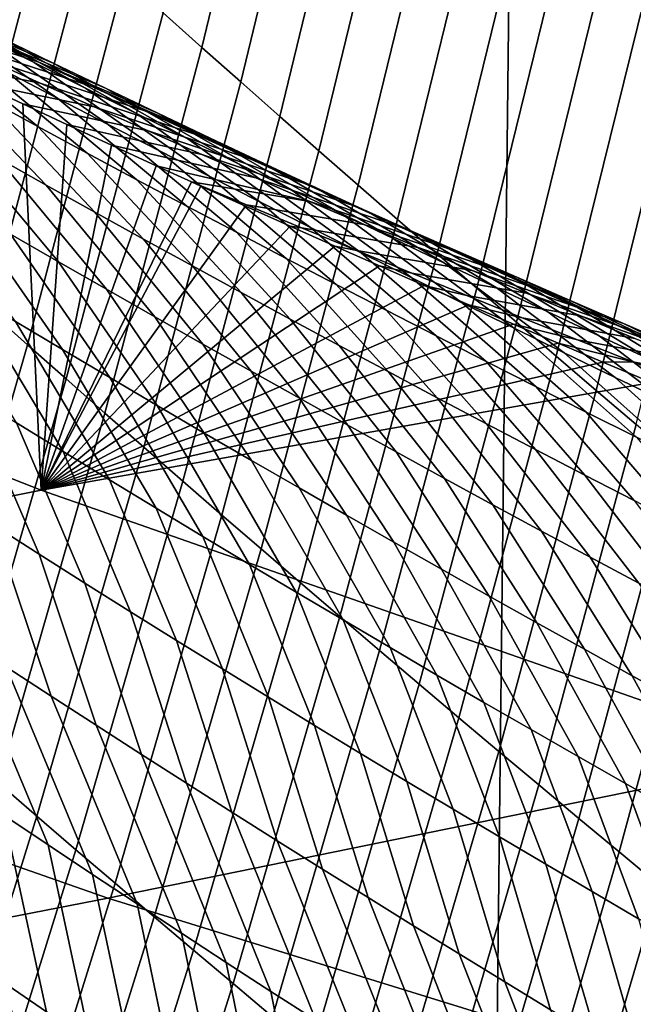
# Model space of a CAD drawing. Header units: metres. Extents: x -240 to 45, y -77 to 27.
# Tile 768 of 1056: x 7.31 to 7.986, y -23.365 to -22.282. Entities that reach past the tile are written whole.
import ezdxf

# ---------------------------------------------------------------- set-up
doc = ezdxf.new("R2010")
doc.units = ezdxf.units.M
doc.layers.add('solid_102011X2', color=7, linetype='CONTINUOUS')

msp = doc.modelspace()

# ---------------------------------------------------------------- linework, layer by layer
at = {"layer": 'solid_102011X2'}
for points in [[(7.809117, 25.64296), (7.211634, -25.813719), (6.609337, -25.971336), (7.211205, 25.813818)], [(8.402597, 25.458912), (7.809518, -25.642859), (7.211634, -25.813719), (7.809117, 25.64296)], [(8.991435, 25.261791), (8.402947, -25.458815), (7.809518, -25.642859), (8.402597, 25.458912)], [(7.46808, -22.274582, 117.861168), (7.510799, -22.312603, 117.892303), (7.606609, -21.915972, 118.087082), (7.563778, -21.877439, 118.056709)], [(7.510799, -22.312603, 117.892303), (7.553645, -22.350571, 117.923355), (7.649564, -21.954445, 118.117378), (7.606609, -21.915972, 118.087082)], [(7.553645, -22.350571, 117.923355), (7.596615, -22.388485, 117.954338), (7.692641, -21.992863, 118.147606), (7.649564, -21.954445, 118.117378)], [(7.596615, -22.388485, 117.954338), (7.63971, -22.426344, 117.985237), (7.735841, -22.031219, 118.17775), (7.692641, -21.992863, 118.147606)], [(7.63971, -22.426344, 117.985237), (7.682931, -22.464148, 118.016052), (7.779164, -22.069519, 118.207809), (7.735841, -22.031219, 118.17775)], [(7.682931, -22.464148, 118.016052), (7.726276, -22.501896, 118.046791), (7.822609, -22.107758, 118.237801), (7.779164, -22.069519, 118.207809)], [(7.726276, -22.501896, 118.046791), (7.769747, -22.539589, 118.077454), (7.866176, -22.145937, 118.267708), (7.822609, -22.107758, 118.237801)], [(7.192056, -22.526726, 117.554909), (7.234199, -22.564409, 117.587105), (7.340672, -22.160202, 117.767303), (7.298453, -22.121969, 117.73587)], [(7.769747, -22.539589, 118.077454), (7.813341, -22.577225, 118.108032), (7.909864, -22.184055, 118.297539), (7.866176, -22.145937, 118.267708)], [(7.234199, -22.564409, 117.587105), (7.27647, -22.602043, 117.619225), (7.383017, -22.198381, 117.798668), (7.340672, -22.160202, 117.767303)], [(7.813341, -22.577225, 118.108032), (7.85706, -22.614805, 118.138527), (7.953675, -22.222113, 118.327286), (7.909864, -22.184055, 118.297539)], [(7.27647, -22.602043, 117.619225), (7.318868, -22.639631, 117.651268), (7.425486, -22.236507, 117.829956), (7.383017, -22.198381, 117.798668)], [(7.175229, -22.246294, 78.111717), (7.326302, -22.329376, 78.464302), (7.270082, -22.301098, 78.488365), (7.117971, -22.218073, 78.135963)], [(7.85706, -22.614805, 118.138527), (7.900903, -22.652327, 118.168938), (7.997606, -22.260109, 118.356956), (7.953675, -22.222113, 118.327286)], [(7.318868, -22.639631, 117.651268), (7.361394, -22.677168, 117.683235), (7.46808, -22.274582, 117.861168), (7.425486, -22.236507, 117.829956)], [(7.155577, -22.271833, 77.281647), (7.331414, -22.328794, 77.628883), (7.273232, -22.301697, 77.652657), (7.096539, -22.244856, 77.305611)], [(7.215101, -22.274439, 77.676521), (7.347325, -22.330006, 78.039558), (7.289906, -22.302261, 78.063515), (7.157023, -22.247023, 77.700485)], [(7.213916, -22.272663, 78.51252), (7.352396, -22.368729, 78.866745), (7.296969, -22.339891, 78.890999), (7.157804, -22.244072, 78.536766)], [(7.23254, -22.274357, 78.08757), (7.382576, -22.357498, 78.440331), (7.326302, -22.329376, 78.464302), (7.175229, -22.246294, 78.111717)], [(7.186284, -22.28175, 78.939804), (7.330119, -22.399567, 79.287346), (7.275568, -22.370077, 79.311897), (7.131025, -22.252447, 78.96434)], [(7.900903, -22.652327, 118.168938), (7.944869, -22.689789, 118.199272), (8.041658, -22.298042, 118.386543), (7.997606, -22.260109, 118.356956)], [(7.214667, -22.298653, 77.257782), (7.389649, -22.355734, 77.605202), (7.331414, -22.328794, 77.628883), (7.155577, -22.271833, 77.281647)], [(7.241599, -22.310898, 78.915359), (7.384726, -22.4289, 79.262894), (7.330119, -22.399567, 79.287346), (7.186284, -22.28175, 78.939804)], [(7.270082, -22.301098, 78.488365), (7.407877, -22.397409, 78.842575), (7.352396, -22.368729, 78.866745), (7.213916, -22.272663, 78.51252)], [(7.273232, -22.301697, 77.652657), (7.404798, -22.357592, 78.015694), (7.347325, -22.330006, 78.039558), (7.215101, -22.274439, 77.676521)], [(7.289906, -22.302261, 78.063515), (7.438904, -22.385464, 78.416458), (7.382576, -22.357498, 78.440331), (7.23254, -22.274357, 78.08757)], [(7.361394, -22.677168, 117.683235), (7.404047, -22.714659, 117.715118), (7.510799, -22.312603, 117.892303), (7.46808, -22.274582, 117.861168)], [(7.273809, -22.325314, 77.234009), (7.447937, -22.382513, 77.581619), (7.389649, -22.355734, 77.605202), (7.214667, -22.298653, 77.257782)], [(7.326302, -22.329376, 78.464302), (7.463414, -22.425932, 78.818504), (7.407877, -22.397409, 78.842575), (7.270082, -22.301098, 78.488365)], [(7.331414, -22.328794, 77.628883), (7.462324, -22.385015, 77.99192), (7.404798, -22.357592, 78.015694), (7.273232, -22.301697, 77.652657)], [(7.347325, -22.330006, 78.039558), (7.495285, -22.413269, 78.392677), (7.438904, -22.385464, 78.416458), (7.289906, -22.302261, 78.063515)], [(7.944869, -22.689789, 118.199272), (7.988959, -22.727194, 118.229515), (8.085832, -22.335913, 118.416046), (8.041658, -22.298042, 118.386543)], [(7.221076, -22.340433, 79.336533), (7.339389, -22.463936, 79.690178), (7.285836, -22.434, 79.714905), (7.166642, -22.310637, 79.361267)], [(7.273809, -22.325314, 77.234009), (7.167554, -22.305656, 76.970131), (7.216262, -22.328875, 76.933937), (7.333004, -22.351812, 77.210335)], [(7.296969, -22.339891, 78.890999), (7.43939, -22.458078, 79.238533), (7.384726, -22.4289, 79.262894), (7.241599, -22.310898, 78.915359)], [(7.404047, -22.714659, 117.715118), (7.446828, -22.752098, 117.746925), (7.553645, -22.350571, 117.923355), (7.510799, -22.312603, 117.892303)], [(7.333004, -22.351812, 77.210335), (7.506275, -22.409134, 77.558136), (7.447937, -22.382513, 77.581619), (7.273809, -22.325314, 77.234009)], [(7.333004, -22.351812, 77.210335), (7.216262, -22.328875, 76.933937), (7.264968, -22.351915, 76.897957), (7.39225, -22.378153, 77.186752)], [(7.382576, -22.357498, 78.440331), (7.519006, -22.454298, 78.794525), (7.463414, -22.425932, 78.818504), (7.326302, -22.329376, 78.464302)], [(7.389649, -22.355734, 77.605202), (7.519902, -22.412281, 77.968246), (7.462324, -22.385015, 77.99192), (7.331414, -22.328794, 77.628883)], [(7.404798, -22.357592, 78.015694), (7.55172, -22.440916, 78.368988), (7.495285, -22.413269, 78.392677), (7.347325, -22.330006, 78.039558)], [(7.275568, -22.370077, 79.311897), (7.393001, -22.493719, 79.665543), (7.339389, -22.463936, 79.690178), (7.221076, -22.340433, 79.336533)], [(7.352396, -22.368729, 78.866745), (7.494111, -22.487101, 79.214272), (7.43939, -22.458078, 79.238533), (7.296969, -22.339891, 78.890999)], [(7.313672, -22.374781, 76.862198), (7.264968, -22.351915, 76.897957), (6.507786, -22.475471, 72.941338), (7.333815, -22.799461, 72.803505)], [(7.39225, -22.378153, 77.186752), (7.264968, -22.351915, 76.897957), (7.313672, -22.374781, 76.862198), (7.451547, -22.404333, 77.163269)], [(7.39225, -22.378153, 77.186752), (7.564665, -22.435593, 77.534744), (7.506275, -22.409134, 77.558136), (7.333004, -22.351812, 77.210335)], [(7.438904, -22.385464, 78.416458), (7.574652, -22.482504, 78.770645), (7.519006, -22.454298, 78.794525), (7.382576, -22.357498, 78.440331)], [(7.447937, -22.382513, 77.581619), (7.577533, -22.439383, 77.944672), (7.519902, -22.412281, 77.968246), (7.389649, -22.355734, 77.605202)], [(7.462324, -22.385015, 77.99192), (7.608207, -22.468405, 78.345398), (7.55172, -22.440916, 78.368988), (7.404798, -22.357592, 78.015694)], [(7.446828, -22.752098, 117.746925), (7.489738, -22.789488, 117.778656), (7.596615, -22.388485, 117.954338), (7.553645, -22.350571, 117.923355)], [(7.407877, -22.397409, 78.842575), (7.548888, -22.515965, 79.190094), (7.494111, -22.487101, 79.214272), (7.352396, -22.368729, 78.866745)], [(7.232343, -22.40391, 79.739731), (7.353168, -22.548306, 80.086006), (7.300358, -22.517832, 80.111046), (7.178909, -22.373669, 79.764641)], [(7.330119, -22.399567, 79.287346), (7.446671, -22.523348, 79.640999), (7.393001, -22.493719, 79.665543), (7.275568, -22.370077, 79.311897)], [(7.362371, -22.397469, 76.826645), (7.313672, -22.374781, 76.862198), (7.333815, -22.799461, 72.803505)], [(7.451547, -22.404333, 77.163269), (7.313672, -22.374781, 76.862198), (7.362371, -22.397469, 76.826645), (7.510895, -22.430353, 77.139885)], [(7.451547, -22.404333, 77.163269), (7.623105, -22.461889, 77.511452), (7.564665, -22.435593, 77.534744), (7.39225, -22.378153, 77.186752)], [(7.495285, -22.413269, 78.392677), (7.630353, -22.510551, 78.746857), (7.574652, -22.482504, 78.770645), (7.438904, -22.385464, 78.416458)], [(7.506275, -22.409134, 77.558136), (7.635215, -22.466324, 77.921188), (7.577533, -22.439383, 77.944672), (7.447937, -22.382513, 77.581619)], [(7.519902, -22.412281, 77.968246), (7.664747, -22.495733, 78.321907), (7.608207, -22.468405, 78.345398), (7.462324, -22.385015, 77.99192)], [(7.489738, -22.789488, 117.778656), (7.532774, -22.826828, 117.810303), (7.63971, -22.426344, 117.985237), (7.596615, -22.388485, 117.954338)], [(7.384726, -22.4289, 79.262894), (7.500399, -22.552822, 79.616547), (7.446671, -22.523348, 79.640999), (7.330119, -22.399567, 79.287346)], [(7.411539, -22.4202, 76.790985), (7.362371, -22.397469, 76.826645), (7.333815, -22.799461, 72.803505)], [(7.510895, -22.430353, 77.139885), (7.362371, -22.397469, 76.826645), (7.411539, -22.4202, 76.790985), (7.570293, -22.456211, 77.116592)], [(7.463414, -22.425932, 78.818504), (7.603722, -22.54467, 79.166023), (7.548888, -22.515965, 79.190094), (7.407877, -22.397409, 78.842575)], [(7.285836, -22.434, 79.714905), (7.406041, -22.578629, 80.061066), (7.353168, -22.548306, 80.086006), (7.232343, -22.40391, 79.739731)], [(7.510895, -22.430353, 77.139885), (7.681596, -22.488026, 77.488251), (7.623105, -22.461889, 77.511452), (7.451547, -22.404333, 77.163269)], [(7.564665, -22.435593, 77.534744), (7.692949, -22.493103, 77.897804), (7.635215, -22.466324, 77.921188), (7.506275, -22.409134, 77.558136)], [(7.577533, -22.439383, 77.944672), (7.721339, -22.5229, 78.298508), (7.664747, -22.495733, 78.321907), (7.519902, -22.412281, 77.968246)], [(7.460701, -22.442751, 76.755577), (7.411539, -22.4202, 76.790985), (7.333815, -22.799461, 72.803505)], [(7.570293, -22.456211, 77.116592), (7.411539, -22.4202, 76.790985), (7.460701, -22.442751, 76.755577), (7.629741, -22.481905, 77.093399)], [(7.55172, -22.440916, 78.368988), (7.686107, -22.538441, 78.72316), (7.630353, -22.510551, 78.746857), (7.495285, -22.413269, 78.392677)], [(7.339389, -22.463936, 79.690178), (7.458973, -22.608795, 80.036217), (7.406041, -22.578629, 80.061066), (7.285836, -22.434, 79.714905)], [(7.43939, -22.458078, 79.238533), (7.554186, -22.582142, 79.592194), (7.500399, -22.552822, 79.616547), (7.384726, -22.4289, 79.262894)], [(7.519006, -22.454298, 78.794525), (7.658611, -22.573219, 79.142036), (7.603722, -22.54467, 79.166023), (7.463414, -22.425932, 78.818504)], [(7.570293, -22.456211, 77.116592), (7.740136, -22.513998, 77.465157), (7.681596, -22.488026, 77.488251), (7.510895, -22.430353, 77.139885)], [(7.532774, -22.826828, 117.810303), (7.575939, -22.864117, 117.841866), (7.682931, -22.464148, 118.016052), (7.63971, -22.426344, 117.985237)], [(7.499506, -22.460424, 76.727791), (7.460701, -22.442751, 76.755577), (7.333815, -22.799461, 72.803505)], [(7.629741, -22.481905, 77.093399), (7.460701, -22.442751, 76.755577), (7.499506, -22.460424, 76.727791)], [(7.608207, -22.468405, 78.345398), (7.741916, -22.566168, 78.69957), (7.686107, -22.538441, 78.72316), (7.55172, -22.440916, 78.368988)], [(7.623105, -22.461889, 77.511452), (7.750735, -22.51972, 77.874519), (7.692949, -22.493103, 77.897804), (7.564665, -22.435593, 77.534744)], [(7.635215, -22.466324, 77.921188), (7.777983, -22.549908, 78.275208), (7.721339, -22.5229, 78.298508), (7.577533, -22.439383, 77.944672)], [(7.574652, -22.482504, 78.770645), (7.713556, -22.601608, 79.118156), (7.658611, -22.573219, 79.142036), (7.519006, -22.454298, 78.794525)], [(7.247609, -22.487207, 80.136169), (7.357594, -22.64497, 80.480484), (7.305751, -22.614098, 80.505753), (7.194921, -22.456429, 80.161392)], [(7.50986, -22.465122, 76.720398), (7.499506, -22.460424, 76.727791), (7.333815, -22.799461, 72.803505)], [(7.559013, -22.487314, 76.685471), (7.50986, -22.465122, 76.720398), (7.333815, -22.799461, 72.803505)], [(7.393001, -22.493719, 79.665543), (7.511967, -22.638811, 80.011459), (7.458973, -22.608795, 80.036217), (7.339389, -22.463936, 79.690178)], [(7.494111, -22.487101, 79.214272), (7.60803, -22.611305, 79.567932), (7.554186, -22.582142, 79.592194), (7.43939, -22.458078, 79.238533)], [(7.560082, -22.485781, 76.704582), (7.499506, -22.460424, 76.727791), (7.50986, -22.465122, 76.720398)], [(7.560082, -22.485781, 76.704582), (7.68924, -22.507439, 77.070305), (7.629741, -22.481905, 77.093399), (7.499506, -22.460424, 76.727791)], [(7.560082, -22.485781, 76.704582), (7.50986, -22.465122, 76.720398), (7.559013, -22.487314, 76.685471)], [(7.629741, -22.481905, 77.093399), (7.798727, -22.539808, 77.442154), (7.740136, -22.513998, 77.465157), (7.570293, -22.456211, 77.116592)], [(7.575939, -22.864117, 117.841866), (7.619231, -22.901356, 117.873352), (7.726276, -22.501896, 118.046791), (7.682931, -22.464148, 118.016052)], [(7.681596, -22.488026, 77.488251), (7.808571, -22.546173, 77.851334), (7.750735, -22.51972, 77.874519), (7.623105, -22.461889, 77.511452)], [(7.692949, -22.493103, 77.897804), (7.834679, -22.576752, 78.251999), (7.777983, -22.549908, 78.275208), (7.635215, -22.466324, 77.921188)], [(7.333815, -22.799461, 72.803505), (6.507786, -22.475471, 72.941338), (5.735564, -22.62709, 68.785942), (6.56585, -22.953291, 68.640373)], [(7.664747, -22.495733, 78.321907), (7.797777, -22.593735, 78.676071), (7.741916, -22.566168, 78.69957), (7.608207, -22.468405, 78.345398)], [(7.300358, -22.517832, 80.111046), (7.4095, -22.675692, 80.455315), (7.357594, -22.64497, 80.480484), (7.247609, -22.487207, 80.136169)], [(7.608163, -22.509331, 76.650772), (7.559013, -22.487314, 76.685471), (7.333815, -22.799461, 72.803505)], [(7.548888, -22.515965, 79.190094), (7.661932, -22.640314, 79.543762), (7.60803, -22.611305, 79.567932), (7.494111, -22.487101, 79.214272)], [(7.560082, -22.485781, 76.704582), (7.559013, -22.487314, 76.685471), (7.608163, -22.509331, 76.650772), (7.62064, -22.510954, 76.681396)], [(7.62064, -22.510954, 76.681396), (7.748787, -22.53281, 77.04731), (7.68924, -22.507439, 77.070305), (7.560082, -22.485781, 76.704582)], [(7.630353, -22.510551, 78.746857), (7.768556, -22.629837, 79.094368), (7.713556, -22.601608, 79.118156), (7.574652, -22.482504, 78.770645)], [(7.68924, -22.507439, 77.070305), (7.857366, -22.565456, 77.41925), (7.798727, -22.539808, 77.442154), (7.629741, -22.481905, 77.093399)], [(7.740136, -22.513998, 77.465157), (7.866457, -22.572462, 77.828239), (7.808571, -22.546173, 77.851334), (7.681596, -22.488026, 77.488251)], [(7.446671, -22.523348, 79.640999), (7.565022, -22.668671, 79.986801), (7.511967, -22.638811, 80.011459), (7.393001, -22.493719, 79.665543)], [(7.721339, -22.5229, 78.298508), (7.853692, -22.621141, 78.652664), (7.797777, -22.593735, 78.676071), (7.664747, -22.495733, 78.321907)], [(7.750735, -22.51972, 77.874519), (7.891425, -22.603436, 78.228897), (7.834679, -22.576752, 78.251999), (7.692949, -22.493103, 77.897804)], [(7.657307, -22.531172, 76.61631), (7.608163, -22.509331, 76.650772), (7.333815, -22.799461, 72.803505)], [(7.681248, -22.535965, 76.658318), (7.62064, -22.510954, 76.681396), (7.608163, -22.509331, 76.650772), (7.657307, -22.531172, 76.61631)], [(7.619231, -22.901356, 117.873352), (7.66265, -22.938541, 117.904755), (7.769747, -22.539589, 118.077454), (7.726276, -22.501896, 118.046791)], [(7.748787, -22.53281, 77.04731), (7.916055, -22.59094, 77.396446), (7.857366, -22.565456, 77.41925), (7.68924, -22.507439, 77.070305)], [(7.353168, -22.548306, 80.086006), (7.461469, -22.706264, 80.430229), (7.4095, -22.675692, 80.455315), (7.300358, -22.517832, 80.111046)], [(7.603722, -22.54467, 79.166023), (7.71589, -22.669165, 79.519691), (7.661932, -22.640314, 79.543762), (7.548888, -22.515965, 79.190094)], [(7.681248, -22.535965, 76.658318), (7.808384, -22.558016, 77.024414), (7.748787, -22.53281, 77.04731), (7.62064, -22.510954, 76.681396)], [(7.686107, -22.538441, 78.72316), (7.82361, -22.657907, 79.070671), (7.768556, -22.629837, 79.094368), (7.630353, -22.510551, 78.746857)], [(7.798727, -22.539808, 77.442154), (7.924394, -22.598587, 77.805252), (7.866457, -22.572462, 77.828239), (7.740136, -22.513998, 77.465157)], [(7.808571, -22.546173, 77.851334), (7.948222, -22.629957, 78.205887), (7.891425, -22.603436, 78.228897), (7.750735, -22.51972, 77.874519)], [(7.706447, -22.552839, 76.582077), (7.657307, -22.531172, 76.61631), (7.333815, -22.799461, 72.803505)], [(7.500399, -22.552822, 79.616547), (7.618135, -22.698378, 79.962234), (7.565022, -22.668671, 79.986801), (7.446671, -22.523348, 79.640999)], [(7.741905, -22.56081, 76.63533), (7.681248, -22.535965, 76.658318), (7.657307, -22.531172, 76.61631), (7.706447, -22.552839, 76.582077)], [(7.777983, -22.549908, 78.275208), (7.909659, -22.648384, 78.629364), (7.853692, -22.621141, 78.652664), (7.721339, -22.5229, 78.298508)], [(7.66265, -22.938541, 117.904755), (7.706195, -22.975674, 117.936073), (7.813341, -22.577225, 118.108032), (7.769747, -22.539589, 118.077454)], [(7.741905, -22.56081, 76.63533), (7.86803, -22.583059, 77.001617), (7.808384, -22.558016, 77.024414), (7.681248, -22.535965, 76.658318)], [(7.741916, -22.566168, 78.69957), (7.87872, -22.685816, 79.047081), (7.82361, -22.657907, 79.070671), (7.686107, -22.538441, 78.72316)], [(7.808384, -22.558016, 77.024414), (7.974792, -22.616261, 77.373741), (7.916055, -22.59094, 77.396446), (7.748787, -22.53281, 77.04731)], [(7.857366, -22.565456, 77.41925), (7.98238, -22.624548, 77.782364), (7.924394, -22.598587, 77.805252), (7.798727, -22.539808, 77.442154)], [(7.253973, -22.583075, 80.531113), (7.358081, -22.757002, 80.870323), (7.306937, -22.725601, 80.895981), (7.202258, -22.551905, 80.556564)], [(7.755583, -22.574331, 76.548073), (7.706447, -22.552839, 76.582077), (7.333815, -22.799461, 72.803505)], [(7.406041, -22.578629, 80.061066), (7.513501, -22.736685, 80.405235), (7.461469, -22.706264, 80.430229), (7.353168, -22.548306, 80.086006)], [(7.554186, -22.582142, 79.592194), (7.671309, -22.727928, 79.937759), (7.618135, -22.698378, 79.962234), (7.500399, -22.552822, 79.616547)], [(7.658611, -22.573219, 79.142036), (7.769906, -22.697859, 79.495712), (7.71589, -22.669165, 79.519691), (7.603722, -22.54467, 79.166023)], [(7.802611, -22.585491, 76.61245), (7.741905, -22.56081, 76.63533), (7.706447, -22.552839, 76.582077), (7.755583, -22.574331, 76.548073)], [(7.834679, -22.576752, 78.251999), (7.965678, -22.675467, 78.606155), (7.909659, -22.648384, 78.629364), (7.777983, -22.549908, 78.275208)], [(7.866457, -22.572462, 77.828239), (8.005069, -22.656315, 78.182968), (7.948222, -22.629957, 78.205887), (7.808571, -22.546173, 77.851334)], [(7.802611, -22.585491, 76.61245), (7.927723, -22.607937, 76.97892), (7.86803, -22.583059, 77.001617), (7.741905, -22.56081, 76.63533)], [(7.86803, -22.583059, 77.001617), (8.033578, -22.641415, 77.351135), (7.974792, -22.616261, 77.373741), (7.808384, -22.558016, 77.024414)], [(7.804713, -22.595652, 76.514297), (7.755583, -22.574331, 76.548073), (7.333815, -22.799461, 72.803505)], [(7.713556, -22.601608, 79.118156), (7.823977, -22.726393, 79.471832), (7.769906, -22.697859, 79.495712), (7.658611, -22.573219, 79.142036)], [(7.797777, -22.593735, 78.676071), (7.933883, -22.713564, 79.023582), (7.87872, -22.685816, 79.047081), (7.741916, -22.566168, 78.69957)], [(7.863366, -22.610008, 76.589661), (7.802611, -22.585491, 76.61245), (7.755583, -22.574331, 76.548073), (7.804713, -22.595652, 76.514297)], [(7.916055, -22.59094, 77.396446), (8.040416, -22.650343, 77.759567), (7.98238, -22.624548, 77.782364), (7.857366, -22.565456, 77.41925)], [(7.924394, -22.598587, 77.805252), (8.061966, -22.682508, 78.160156), (8.005069, -22.656315, 78.182968), (7.866457, -22.572462, 77.828239)], [(7.305751, -22.614098, 80.505753), (7.409292, -22.788256, 80.844765), (7.358081, -22.757002, 80.870323), (7.253973, -22.583075, 80.531113)], [(7.458973, -22.608795, 80.036217), (7.565595, -22.766953, 80.380341), (7.513501, -22.736685, 80.405235), (7.406041, -22.578629, 80.061066)], [(7.60803, -22.611305, 79.567932), (7.724543, -22.757322, 79.913383), (7.671309, -22.727928, 79.937759), (7.554186, -22.582142, 79.592194)], [(7.706195, -22.975674, 117.936073), (7.749868, -23.012754, 117.967308), (7.85706, -22.614805, 118.138527), (7.813341, -22.577225, 118.108032)], [(7.863366, -22.610008, 76.589661), (7.987465, -22.63265, 76.956322), (7.927723, -22.607937, 76.97892), (7.802611, -22.585491, 76.61245)], [(7.891425, -22.603436, 78.228897), (8.021749, -22.702385, 78.583046), (7.965678, -22.675467, 78.606155), (7.834679, -22.576752, 78.251999)], [(7.927723, -22.607937, 76.97892), (8.092411, -22.666405, 77.328629), (8.033578, -22.641415, 77.351135), (7.86803, -22.583059, 77.001617)], [(7.853839, -22.6168, 76.480743), (7.804713, -22.595652, 76.514297), (7.333815, -22.799461, 72.803505)], [(7.853692, -22.621141, 78.652664), (7.9891, -22.741148, 79.000183), (7.933883, -22.713564, 79.023582), (7.797777, -22.593735, 78.676071)], [(7.92417, -22.634359, 76.566978), (7.863366, -22.610008, 76.589661), (7.804713, -22.595652, 76.514297), (7.853839, -22.6168, 76.480743)], [(7.974792, -22.616261, 77.373741), (8.0985, -22.675972, 77.736877), (8.040416, -22.650343, 77.759567), (7.916055, -22.59094, 77.396446)], [(7.159081, -23.010286, 117.457809), (7.201455, -23.047312, 117.490601), (7.318868, -22.639631, 117.651268), (7.27647, -22.602043, 117.619225)], [(7.768556, -22.629837, 79.094368), (7.878105, -22.75477, 79.448051), (7.823977, -22.726393, 79.471832), (7.713556, -22.601608, 79.118156)], [(7.948222, -22.629957, 78.205887), (8.077871, -22.729139, 78.560036), (8.021749, -22.702385, 78.583046), (7.891425, -22.603436, 78.228897)], [(7.98238, -22.624548, 77.782364), (8.118913, -22.708538, 78.137444), (8.061966, -22.682508, 78.160156), (7.924394, -22.598587, 77.805252)], [(7.357594, -22.64497, 80.480484), (7.460568, -22.819359, 80.819298), (7.409292, -22.788256, 80.844765), (7.305751, -22.614098, 80.505753)], [(7.902961, -22.637777, 76.447411), (7.853839, -22.6168, 76.480743), (7.333815, -22.799461, 72.803505)], [(7.511967, -22.638811, 80.011459), (7.617752, -22.79707, 80.355537), (7.565595, -22.766953, 80.380341), (7.458973, -22.608795, 80.036217)], [(7.661932, -22.640314, 79.543762), (7.777835, -22.78656, 79.889107), (7.724543, -22.757322, 79.913383), (7.60803, -22.611305, 79.567932)], [(7.749868, -23.012754, 117.967308), (7.793667, -23.049782, 117.998459), (7.900903, -22.652327, 118.168938), (7.85706, -22.614805, 118.138527)], [(7.985022, -22.658545, 76.544403), (7.92417, -22.634359, 76.566978), (7.853839, -22.6168, 76.480743), (7.902961, -22.637777, 76.447411)], [(7.92417, -22.634359, 76.566978), (8.047256, -22.657198, 76.933823), (7.987465, -22.63265, 76.956322), (7.863366, -22.610008, 76.589661)], [(7.987465, -22.63265, 76.956322), (8.151292, -22.691227, 77.306229), (8.092411, -22.666405, 77.328629), (7.927723, -22.607937, 76.97892)], [(8.033578, -22.641415, 77.351135), (8.156633, -22.701435, 77.714287), (8.0985, -22.675972, 77.736877), (7.974792, -22.616261, 77.373741)], [(7.909659, -22.648384, 78.629364), (8.044372, -22.768572, 78.976883), (7.9891, -22.741148, 79.000183), (7.853692, -22.621141, 78.652664)], [(8.040416, -22.650343, 77.759567), (8.175909, -22.734406, 78.11483), (8.118913, -22.708538, 78.137444), (7.98238, -22.624548, 77.782364)], [(7.201455, -23.047312, 117.490601), (7.243958, -23.084295, 117.523308), (7.361394, -22.677168, 117.683235), (7.318868, -22.639631, 117.651268)], [(7.952078, -22.658587, 76.414299), (7.902961, -22.637777, 76.447411), (7.333815, -22.799461, 72.803505)], [(7.565022, -22.668671, 79.986801), (7.66997, -22.827034, 80.330826), (7.617752, -22.79707, 80.355537), (7.511967, -22.638811, 80.011459)], [(7.82361, -22.657907, 79.070671), (7.932289, -22.782988, 79.424362), (7.878105, -22.75477, 79.448051), (7.768556, -22.629837, 79.094368)], [(7.985022, -22.658545, 76.544403), (7.902961, -22.637777, 76.447411), (7.952078, -22.658587, 76.414299)], [(7.985022, -22.658545, 76.544403), (8.107093, -22.681581, 76.911423), (8.047256, -22.657198, 76.933823), (7.92417, -22.634359, 76.566978)], [(8.005069, -22.656315, 78.182968), (8.134045, -22.755732, 78.537125), (8.077871, -22.729139, 78.560036), (7.948222, -22.629957, 78.205887)], [(7.4095, -22.675692, 80.455315), (7.511911, -22.850311, 80.793922), (7.460568, -22.819359, 80.819298), (7.357594, -22.64497, 80.480484)], [(7.71589, -22.669165, 79.519691), (7.831186, -22.815641, 79.864922), (7.777835, -22.78656, 79.889107), (7.661932, -22.640314, 79.543762)], [(7.965678, -22.675467, 78.606155), (8.099695, -22.795832, 78.953674), (8.044372, -22.768572, 78.976883), (7.909659, -22.648384, 78.629364)], [(8.005655, -22.681095, 76.378418), (7.952078, -22.658587, 76.414299), (7.333815, -22.799461, 72.803505)], [(7.793667, -23.049782, 117.998459), (7.837592, -23.086756, 118.029526), (7.944869, -22.689789, 118.199272), (7.900903, -22.652327, 118.168938)], [(7.87872, -22.685816, 79.047081), (7.986528, -22.811045, 79.400772), (7.932289, -22.782988, 79.424362), (7.82361, -22.657907, 79.070671)], [(7.985022, -22.658545, 76.544403), (7.952078, -22.658587, 76.414299), (8.005655, -22.681095, 76.378418), (8.045921, -22.682562, 76.521919)], [(8.045921, -22.682562, 76.521919), (8.166978, -22.705797, 76.88913), (8.107093, -22.681581, 76.911423), (7.985022, -22.658545, 76.544403)], [(7.25586, -22.694052, 80.921722), (7.331611, -22.869932, 81.266586), (7.281322, -22.838045, 81.292625), (7.204849, -22.662354, 80.947556)], [(7.618135, -22.698378, 79.962234), (7.72225, -22.856844, 80.306206), (7.66997, -22.827034, 80.330826), (7.565022, -22.668671, 79.986801)], [(7.769906, -22.697859, 79.495712), (7.884595, -22.844563, 79.840828), (7.831186, -22.815641, 79.864922), (7.71589, -22.669165, 79.519691)], [(7.243958, -23.084295, 117.523308), (7.286592, -23.121233, 117.555939), (7.404047, -22.714659, 117.715118), (7.361394, -22.677168, 117.683235)], [(8.059227, -22.703403, 76.342796), (8.005655, -22.681095, 76.378418), (7.333815, -22.799461, 72.803505), (8.171087, -23.092329, 72.663795)], [(7.461469, -22.706264, 80.430229), (7.563319, -22.881113, 80.768639), (7.511911, -22.850311, 80.793922), (7.4095, -22.675692, 80.455315)], [(8.021749, -22.702385, 78.583046), (8.155072, -22.822927, 78.930573), (8.099695, -22.795832, 78.953674), (7.965678, -22.675467, 78.606155)], [(7.306937, -22.725601, 80.895981), (7.381968, -22.901672, 81.240646), (7.331611, -22.869932, 81.266586), (7.25586, -22.694052, 80.921722)], [(7.837592, -23.086756, 118.029526), (7.881644, -23.123674, 118.060501), (7.988959, -22.727194, 118.229515), (7.944869, -22.689789, 118.199272)], [(7.933883, -22.713564, 79.023582), (8.040823, -22.838942, 79.377274), (7.986528, -22.811045, 79.400772), (7.87872, -22.685816, 79.047081)], [(7.671309, -22.727928, 79.937759), (7.77459, -22.886499, 80.281685), (7.72225, -22.856844, 80.306206), (7.618135, -22.698378, 79.962234)], [(7.823977, -22.726393, 79.471832), (7.938063, -22.873327, 79.816833), (7.884595, -22.844563, 79.840828), (7.769906, -22.697859, 79.495712)], [(7.286592, -23.121233, 117.555939), (7.329356, -23.158125, 117.588486), (7.446828, -22.752098, 117.746925), (7.404047, -22.714659, 117.715118)], [(7.513501, -22.736685, 80.405235), (7.614792, -22.911764, 80.743446), (7.563319, -22.881113, 80.768639), (7.461469, -22.706264, 80.430229)], [(7.9891, -22.741148, 79.000183), (8.095172, -22.866678, 79.353882), (8.040823, -22.838942, 79.377274), (7.933883, -22.713564, 79.023582)], [(7.358081, -22.757002, 80.870323), (7.432396, -22.933268, 81.21479), (7.381968, -22.901672, 81.240646), (7.306937, -22.725601, 80.895981)], [(7.878105, -22.75477, 79.448051), (7.991588, -22.901934, 79.792938), (7.938063, -22.873327, 79.816833), (7.823977, -22.726393, 79.471832)], [(7.565595, -22.766953, 80.380341), (7.666329, -22.942265, 80.718353), (7.614792, -22.911764, 80.743446), (7.513501, -22.736685, 80.405235)], [(7.724543, -22.757322, 79.913383), (7.826992, -22.916, 80.257263), (7.77459, -22.886499, 80.281685), (7.671309, -22.727928, 79.937759)], [(7.881644, -23.123674, 118.060501), (7.925821, -23.160538, 118.091393), (8.033172, -22.76454, 118.259674), (7.988959, -22.727194, 118.229515)], [(7.329356, -23.158125, 117.588486), (7.37225, -23.194973, 117.620949), (7.489738, -22.789488, 117.778656), (7.446828, -22.752098, 117.746925)], [(7.409292, -22.788256, 80.844765), (7.482892, -22.964714, 81.189026), (7.432396, -22.933268, 81.21479), (7.358081, -22.757002, 80.870323)], [(7.777835, -22.78656, 79.889107), (7.879454, -22.945347, 80.232933), (7.826992, -22.916, 80.257263), (7.724543, -22.757322, 79.913383)], [(7.932289, -22.782988, 79.424362), (8.045171, -22.930378, 79.769142), (7.991588, -22.901934, 79.792938), (7.878105, -22.75477, 79.448051)], [(7.617752, -22.79707, 80.355537), (7.717931, -22.97261, 80.693352), (7.666329, -22.942265, 80.718353), (7.565595, -22.766953, 80.380341)], [(7.925821, -23.160538, 118.091393), (7.970125, -23.197346, 118.1222), (8.077508, -22.801826, 118.289749), (8.033172, -22.76454, 118.259674)], [(7.37225, -23.194973, 117.620949), (7.415274, -23.231773, 117.653336), (7.532774, -22.826828, 117.810303), (7.489738, -22.789488, 117.778656)], [(7.460568, -22.819359, 80.819298), (7.533456, -22.996012, 81.163361), (7.482892, -22.964714, 81.189026), (7.409292, -22.788256, 80.844765)], [(7.831186, -22.815641, 79.864922), (7.931976, -22.974535, 80.208694), (7.879454, -22.945347, 80.232933), (7.777835, -22.78656, 79.889107)], [(7.986528, -22.811045, 79.400772), (8.09881, -22.958664, 79.745445), (8.045171, -22.930378, 79.769142), (7.932289, -22.782988, 79.424362)], [(8.171087, -23.092329, 72.663795), (7.333815, -22.799461, 72.803505), (6.56585, -22.953291, 68.640373), (7.407438, -23.248156, 68.492821)], [(7.66997, -22.827034, 80.330826), (7.769598, -23.002804, 80.668442), (7.717931, -22.97261, 80.693352), (7.617752, -22.79707, 80.355537)], [(7.970125, -23.197346, 118.1222), (8.014553, -23.234097, 118.152916), (8.121967, -22.83905, 118.31974), (8.077508, -22.801826, 118.289749)], [(7.281322, -22.838045, 81.292625), (7.345011, -23.02597, 81.633995), (7.295473, -22.993736, 81.660378), (7.231102, -22.806011, 81.318756)], [(7.511911, -22.850311, 80.793922), (7.584088, -23.027161, 81.137779), (7.533456, -22.996012, 81.163361), (7.460568, -22.819359, 80.819298)], [(7.884595, -22.844563, 79.840828), (7.984558, -23.003569, 80.184563), (7.931976, -22.974535, 80.208694), (7.831186, -22.815641, 79.864922)], [(7.415274, -23.231773, 117.653336), (7.458428, -23.268528, 117.685638), (7.575939, -22.864117, 117.841866), (7.532774, -22.826828, 117.810303)], [(7.72225, -22.856844, 80.306206), (7.821327, -23.032845, 80.643631), (7.769598, -23.002804, 80.668442), (7.66997, -22.827034, 80.330826)], [(7.331611, -22.869932, 81.266586), (7.39462, -23.05806, 81.607704), (7.345011, -23.02597, 81.633995), (7.281322, -22.838045, 81.292625)], [(7.938063, -22.873327, 79.816833), (8.0372, -23.032446, 80.160522), (7.984558, -23.003569, 80.184563), (7.884595, -22.844563, 79.840828)], [(7.563319, -22.881113, 80.768639), (7.634789, -23.058161, 81.112297), (7.584088, -23.027161, 81.137779), (7.511911, -22.850311, 80.793922)], [(7.458428, -23.268528, 117.685638), (7.501711, -23.305237, 117.717857), (7.619231, -22.901356, 117.873352), (7.575939, -22.864117, 117.841866)], [(7.77459, -22.886499, 80.281685), (7.87312, -23.062731, 80.618919), (7.821327, -23.032845, 80.643631), (7.72225, -22.856844, 80.306206)], [(7.381968, -22.901672, 81.240646), (7.444302, -23.090006, 81.581505), (7.39462, -23.05806, 81.607704), (7.331611, -22.869932, 81.266586)], [(7.991588, -22.901934, 79.792938), (8.0899, -23.061163, 80.136574), (8.0372, -23.032446, 80.160522), (7.938063, -22.873327, 79.816833)], [(7.614792, -22.911764, 80.743446), (7.685556, -23.08901, 81.086906), (7.634789, -23.058161, 81.112297), (7.563319, -22.881113, 80.768639)], [(7.826992, -22.916, 80.257263), (7.924977, -23.092463, 80.594299), (7.87312, -23.062731, 80.618919), (7.77459, -22.886499, 80.281685)], [(7.432396, -22.933268, 81.21479), (7.494055, -23.121803, 81.555405), (7.444302, -23.090006, 81.581505), (7.381968, -22.901672, 81.240646)], [(7.501711, -23.305237, 117.717857), (7.545125, -23.341896, 117.749992), (7.66265, -22.938541, 117.904755), (7.619231, -22.901356, 117.873352)], [(7.666329, -22.942265, 80.718353), (7.73639, -23.119709, 81.061607), (7.685556, -23.08901, 81.086906), (7.614792, -22.911764, 80.743446)], [(7.879454, -22.945347, 80.232933), (7.976895, -23.122038, 80.569778), (7.924977, -23.092463, 80.594299), (7.826992, -22.916, 80.257263)], [(7.246007, -22.961357, 81.686844), (7.341571, -23.18968, 82.000648), (7.292732, -23.157059, 82.027451), (7.196615, -22.928833, 81.713402)], [(7.482892, -22.964714, 81.189026), (7.54388, -23.153456, 81.529388), (7.494055, -23.121803, 81.555405), (7.432396, -22.933268, 81.21479)], [(7.545125, -23.341896, 117.749992), (7.588667, -23.378508, 117.782043), (7.706195, -22.975674, 117.936073), (7.66265, -22.938541, 117.904755)], [(7.717931, -22.97261, 80.693352), (7.787292, -23.150257, 81.036407), (7.73639, -23.119709, 81.061607), (7.666329, -22.942265, 80.718353)], [(7.407438, -23.248156, 68.492821), (6.56585, -22.953291, 68.640373), (5.763979, -23.106504, 64.48761), (6.609706, -23.403376, 64.331833)], [(7.931976, -22.974535, 80.208694), (8.028876, -23.151457, 80.545349), (7.976895, -23.122038, 80.569778), (7.879454, -22.945347, 80.232933)], [(7.295473, -22.993736, 81.660378), (7.390486, -23.22216, 81.973946), (7.341571, -23.18968, 82.000648), (7.246007, -22.961357, 81.686844)], [(7.533456, -22.996012, 81.163361), (7.593775, -23.184963, 81.503464), (7.54388, -23.153456, 81.529388), (7.482892, -22.964714, 81.189026)], [(7.769598, -23.002804, 80.668442), (7.838259, -23.180653, 81.011299), (7.787292, -23.150257, 81.036407), (7.717931, -22.97261, 80.693352)], [(7.984558, -23.003569, 80.184563), (8.08092, -23.180719, 80.521019), (8.028876, -23.151457, 80.545349), (7.931976, -22.974535, 80.208694)], [(7.588667, -23.378508, 117.782043), (7.632339, -23.415071, 117.814011), (7.749868, -23.012754, 117.967308), (7.706195, -22.975674, 117.936073)], [(7.345011, -23.02597, 81.633995), (7.439476, -23.254496, 81.947327), (7.390486, -23.22216, 81.973946), (7.295473, -22.993736, 81.660378)], [(7.584088, -23.027161, 81.137779), (7.643741, -23.21632, 81.477638), (7.593775, -23.184963, 81.503464), (7.533456, -22.996012, 81.163361)], [(7.821327, -23.032845, 80.643631), (7.889292, -23.210896, 80.98629), (7.838259, -23.180653, 81.011299), (7.769598, -23.002804, 80.668442)], [(8.0372, -23.032446, 80.160522), (8.133024, -23.209826, 80.496788), (8.08092, -23.180719, 80.521019), (7.984558, -23.003569, 80.184563)], [(7.632339, -23.415071, 117.814011), (7.676139, -23.451586, 117.845886), (7.793667, -23.049782, 117.998459), (7.749868, -23.012754, 117.967308)], [(7.39462, -23.05806, 81.607704), (7.48854, -23.286688, 81.920807), (7.439476, -23.254496, 81.947327), (7.345011, -23.02597, 81.633995)], [(7.634789, -23.058161, 81.112297), (7.693778, -23.24753, 81.451897), (7.643741, -23.21632, 81.477638), (7.584088, -23.027161, 81.137779)], [(7.87312, -23.062731, 80.618919), (7.940392, -23.240986, 80.961372), (7.889292, -23.210896, 80.98629), (7.821327, -23.032845, 80.643631)], [(7.676139, -23.451586, 117.845886), (7.720068, -23.488049, 117.877678), (7.837592, -23.086756, 118.029526), (7.793667, -23.049782, 117.998459)], [(7.444302, -23.090006, 81.581505), (7.537678, -23.318735, 81.894371), (7.48854, -23.286688, 81.920807), (7.39462, -23.05806, 81.607704)], [(7.685556, -23.08901, 81.086906), (7.743884, -23.278591, 81.426262), (7.693778, -23.24753, 81.451897), (7.634789, -23.058161, 81.112297)], [(7.924977, -23.092463, 80.594299), (7.991556, -23.270924, 80.936554), (7.940392, -23.240986, 80.961372), (7.87312, -23.062731, 80.618919)], [(9.018457, -23.353664, 72.5224), (8.171087, -23.092329, 72.663795), (7.407438, -23.248156, 68.492821), (8.25918, -23.511278, 68.343491)], [(7.494055, -23.121803, 81.555405), (7.586891, -23.350637, 81.868034), (7.537678, -23.318735, 81.894371), (7.444302, -23.090006, 81.581505)], [(7.73639, -23.119709, 81.061607), (7.79406, -23.309504, 81.400711), (7.743884, -23.278591, 81.426262), (7.685556, -23.08901, 81.086906)], [(7.720068, -23.488049, 117.877678), (7.764127, -23.524464, 117.909386), (7.881644, -23.123674, 118.060501), (7.837592, -23.086756, 118.029526)], [(7.976895, -23.122038, 80.569778), (8.042785, -23.300705, 80.911835), (7.991556, -23.270924, 80.936554), (7.924977, -23.092463, 80.594299)], [(7.158699, -23.531414, 117.415108), (7.201491, -23.567741, 117.448387), (7.329356, -23.158125, 117.588486), (7.286592, -23.121233, 117.555939)], [(7.292732, -23.157059, 82.027451), (7.339802, -23.373075, 82.355827), (7.291668, -23.340141, 82.383034), (7.243968, -23.124294, 82.054337)], [(7.54388, -23.153456, 81.529388), (7.636178, -23.382395, 81.841789), (7.586891, -23.350637, 81.868034), (7.494055, -23.121803, 81.555405)], [(7.787292, -23.150257, 81.036407), (7.844305, -23.340265, 81.375259), (7.79406, -23.309504, 81.400711), (7.73639, -23.119709, 81.061607)], [(7.764127, -23.524464, 117.909386), (7.808314, -23.560825, 117.941002), (7.925821, -23.160538, 118.091393), (7.881644, -23.123674, 118.060501)], [(8.028876, -23.151457, 80.545349), (8.094079, -23.330332, 80.887207), (8.042785, -23.300705, 80.911835), (7.976895, -23.122038, 80.569778)], [(7.201491, -23.567741, 117.448387), (7.244416, -23.604027, 117.481583), (7.37225, -23.194973, 117.620949), (7.329356, -23.158125, 117.588486)], [(7.341571, -23.18968, 82.000648), (7.388013, -23.405869, 82.328712), (7.339802, -23.373075, 82.355827), (7.292732, -23.157059, 82.027451)], [(7.593775, -23.184963, 81.503464), (7.685537, -23.414005, 81.815636), (7.636178, -23.382395, 81.841789), (7.54388, -23.153456, 81.529388)], [(7.838259, -23.180653, 81.011299), (7.894619, -23.370876, 81.349899), (7.844305, -23.340265, 81.375259), (7.787292, -23.150257, 81.036407)], [(7.808314, -23.560825, 117.941002), (7.852629, -23.597137, 117.972534), (7.970125, -23.197346, 118.1222), (7.925821, -23.160538, 118.091393)], [(7.889292, -23.210896, 80.98629), (7.945002, -23.401337, 81.324638), (7.894619, -23.370876, 81.349899), (7.838259, -23.180653, 81.011299)], [(7.390486, -23.22216, 81.973946), (7.436303, -23.43852, 82.301689), (7.388013, -23.405869, 82.328712), (7.341571, -23.18968, 82.000648)], [(7.643741, -23.21632, 81.477638), (7.734971, -23.445469, 81.789574), (7.685537, -23.414005, 81.815636), (7.593775, -23.184963, 81.503464)], [(7.244416, -23.604027, 117.481583), (7.287473, -23.640272, 117.514694), (7.415274, -23.231773, 117.653336), (7.37225, -23.194973, 117.620949)], [(7.852629, -23.597137, 117.972534), (7.897072, -23.633396, 118.003967), (8.014553, -23.234097, 118.152916), (7.970125, -23.197346, 118.1222)], [(7.940392, -23.240986, 80.961372), (7.995452, -23.431646, 81.299477), (7.945002, -23.401337, 81.324638), (7.889292, -23.210896, 80.98629)], [(7.439476, -23.254496, 81.947327), (7.48467, -23.471031, 82.274757), (7.436303, -23.43852, 82.301689), (7.390486, -23.22216, 81.973946)], [(7.693778, -23.24753, 81.451897), (7.784477, -23.476786, 81.763603), (7.734971, -23.445469, 81.789574), (7.643741, -23.21632, 81.477638)], [(7.287473, -23.640272, 117.514694), (7.330662, -23.676474, 117.547722), (7.458428, -23.268528, 117.685638), (7.415274, -23.231773, 117.653336)], [(7.897072, -23.633396, 118.003967), (7.941644, -23.669603, 118.035316), (8.059108, -23.270792, 118.183548), (8.014553, -23.234097, 118.152916)], [(7.991556, -23.270924, 80.936554), (8.045971, -23.461802, 81.274406), (7.995452, -23.431646, 81.299477), (7.940392, -23.240986, 80.961372)], [(8.25918, -23.511278, 68.343491), (7.407438, -23.248156, 68.492821), (6.609706, -23.403376, 64.331833), (7.465641, -23.668287, 64.174171)], [(7.48854, -23.286688, 81.920807), (7.533114, -23.503399, 82.247917), (7.48467, -23.471031, 82.274757), (7.439476, -23.254496, 81.947327)], [(7.743884, -23.278591, 81.426262), (7.834056, -23.507954, 81.737732), (7.784477, -23.476786, 81.763603), (7.693778, -23.24753, 81.451897)], [(7.243614, -23.307066, 82.410324), (7.321488, -23.563713, 82.708878), (7.274013, -23.530436, 82.736557), (7.195638, -23.273853, 82.437706)], [(7.330662, -23.676474, 117.547722), (7.373983, -23.712633, 117.580666), (7.501711, -23.305237, 117.717857), (7.458428, -23.268528, 117.685638)], [(7.79406, -23.309504, 81.400711), (7.883708, -23.538975, 81.71196), (7.834056, -23.507954, 81.737732), (7.743884, -23.278591, 81.426262)], [(7.941644, -23.669603, 118.035316), (7.986344, -23.705757, 118.066582), (8.103787, -23.307428, 118.214088), (8.059108, -23.270792, 118.183548)], [(7.537678, -23.318735, 81.894371), (7.581636, -23.535625, 82.221169), (7.533114, -23.503399, 82.247917), (7.48854, -23.286688, 81.920807)], [(7.291668, -23.340141, 82.383034), (7.369045, -23.596853, 82.68129), (7.321488, -23.563713, 82.708878), (7.243614, -23.307066, 82.410324)], [(7.373983, -23.712633, 117.580666), (7.417436, -23.748749, 117.613518), (7.545125, -23.341896, 117.749992), (7.501711, -23.305237, 117.717857)], [(7.844305, -23.340265, 81.375259), (7.93343, -23.569845, 81.686279), (7.883708, -23.538975, 81.71196), (7.79406, -23.309504, 81.400711)], [(7.586891, -23.350637, 81.868034), (7.630235, -23.567707, 82.194511), (7.581636, -23.535625, 82.221169), (7.537678, -23.318735, 81.894371)], [(7.339802, -23.373075, 82.355827), (7.416683, -23.629854, 82.653786), (7.369045, -23.596853, 82.68129), (7.291668, -23.340141, 82.383034)], [(7.417436, -23.748749, 117.613518), (7.46102, -23.784822, 117.646294), (7.588667, -23.378508, 117.782043), (7.545125, -23.341896, 117.749992)], [(7.894619, -23.370876, 81.349899), (7.983225, -23.600565, 81.66069), (7.93343, -23.569845, 81.686279), (7.844305, -23.340265, 81.375259)], [(7.636178, -23.382395, 81.841789), (7.678911, -23.599646, 82.167953), (7.630235, -23.567707, 82.194511), (7.586891, -23.350637, 81.868034)]]:
    msp.add_3dface(points, dxfattribs=at)

doc.saveas('drawing.dxf')
